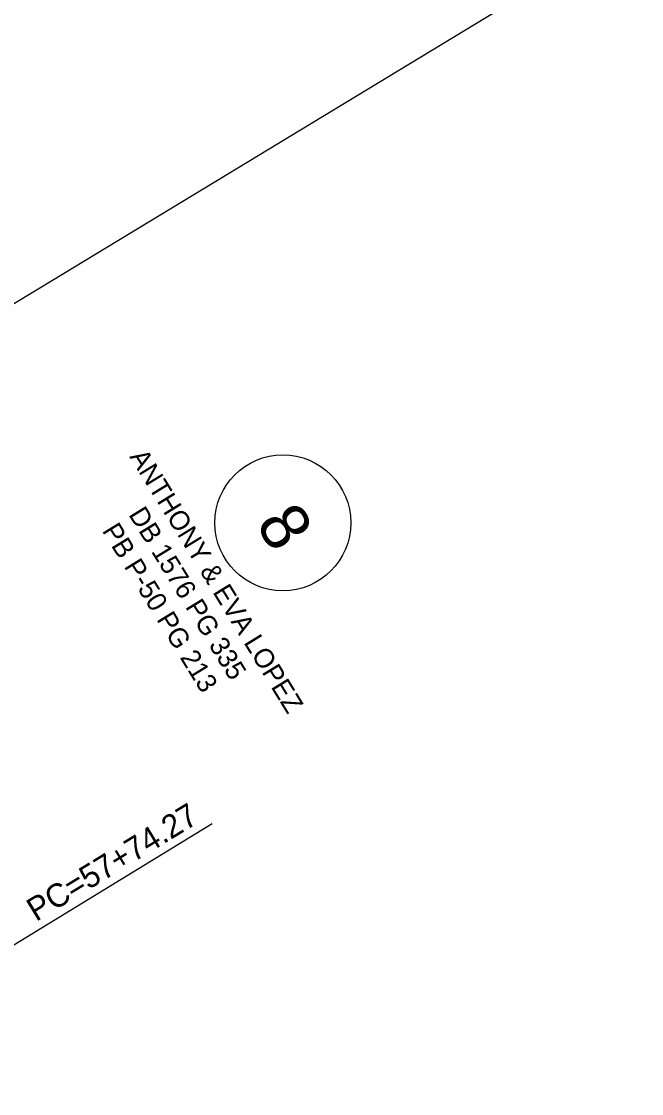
# Model space of a CAD drawing. Extents: x 1375131 to 1378678, y 999028 to 1004053.
# Drawn here: x 1378006.1 to 1378165.7, y 1000681.6 to 1000957.5 of the extents above; entities that cross this region are included whole.
import ezdxf

# ---------------------------------------------------------------- set-up
doc = ezdxf.new("R2010")
doc.units = 0
for name, color, linetype in [('RD_EX_DV_Prop', 7, 'Continuous'), ('RD_EX_DV_TX_Prop(Owner ID)', 7, 'Continuous'), ('RD_EX_Road', 7, 'Continuous'), ('RD_EX_RW', 7, 'Continuous'), ('RD_HC_Cl', 7, 'Continuous'), ('RD_HC_Data', 7, 'Continuous')]:
    doc.layers.add(name, color=color, linetype=linetype)

msp = doc.modelspace()

# ---------------------------------------------------------------- linework, layer by layer
at = {"layer": 'RD_EX_DV_Prop'}
msp.add_line((1377910.08, 1000827.91), (1378442.9, 1001150.74), dxfattribs=at)
at = {"layer": 'RD_EX_DV_TX_Prop(Owner ID)'}
msp.add_circle((1378073.4, 1000828.45), 17.5, dxfattribs=at)
at = {"layer": 'RD_EX_Road'}
for points in [[(1378177.15, 1000392.85), (1378139.73, 1000441.52), (1378104.67, 1000487.69), (1378071.79, 1000533.09), (1378038.45, 1000579.8), (1378007.55, 1000627.96), (1377974.27, 1000678.86), (1377944.47, 1000727.12), (1377913.03, 1000778.58), (1377899.67, 1000800.29)], [(1378161.36, 1000381.16), (1378123.91, 1000428.54), (1378087.58, 1000476.32), (1378055.08, 1000520.94), (1378021.67, 1000568.71), (1377989.95, 1000617.08), (1377957.33, 1000668.38), (1377927.53, 1000716.55), (1377895.41, 1000768.82), (1377883.75, 1000788.5)]]:
    msp.add_spline(points, degree=3, dxfattribs=at)
at = {"layer": 'RD_EX_RW'}
msp.add_arc((1380260.77, 1002095.62), 2667, 211.36799, 218.13892, dxfattribs=at)
at = {"layer": 'RD_HC_Cl'}
msp.add_arc((1380260.77, 1002095.62), 2700, 211.36799, 218.13892, dxfattribs=at)
at = {"layer": 'RD_HC_Data'}
msp.add_line((1377955.4, 1000690.18), (1378055.24, 1000751.05), dxfattribs=at)

# ---------------------------------------------------------------- texts
at = {"layer": 'RD_EX_DV_TX_Prop(Owner ID)'}
for s, height, p in [('ANTHONY & EVA LOPEZ', 5, (1378033.81, 1000845.47)), ('DB 1576 PG 335', 5, (1378033.55, 1000830.61)), ('8', 12.5, (1378066.22, 1000828.19)), ('PB P-50 PG 213', 5, (1378026.73, 1000826.43))]:
    msp.add_text(s, height=height, rotation=301.5778, dxfattribs=at).set_placement(p)
at = {"layer": 'RD_HC_Data'}
msp.add_text('PC=57+74.27', height=6, rotation=31.368, dxfattribs=at).set_placement((1378009.86, 1000725.73))

doc.saveas('drawing.dxf')
